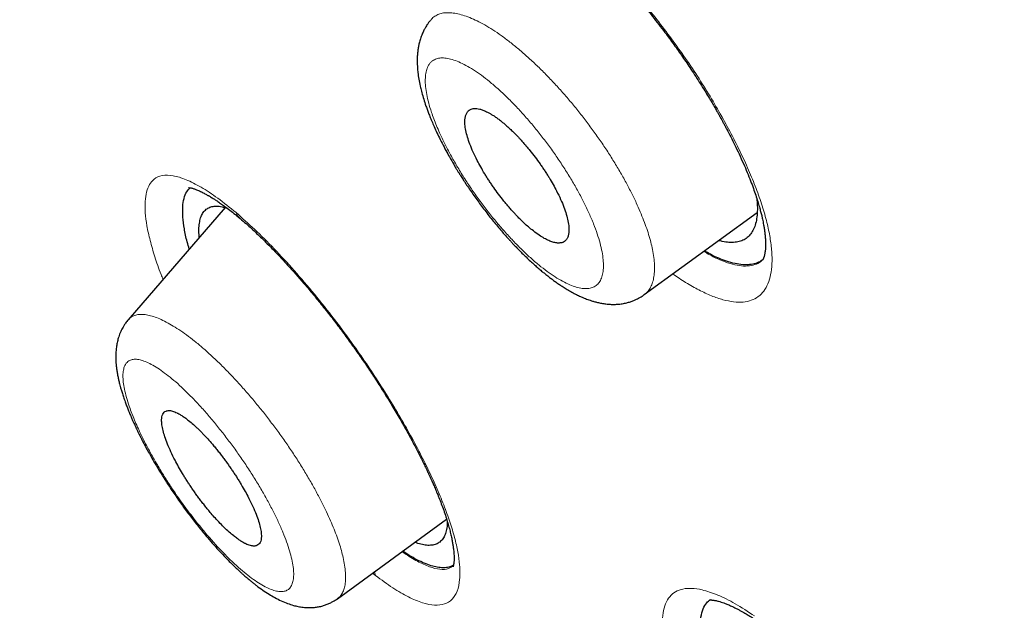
# Model space of a CAD drawing. Header units: millimetres. Extents: x 8 to 473, y 11 to 654.
# Tile 51 of 656: x 388 to 399, y 176 to 183. Entities that reach past the tile are written whole.
import ezdxf

# ---------------------------------------------------------------- set-up
doc = ezdxf.new("R2010")
doc.units = ezdxf.units.MM

msp = doc.modelspace()

# ---------------------------------------------------------------- linework, layer by layer
at = {"color": 7, "linetype": 'Continuous', "lineweight": 30}
for p, q in [((390.054, 180.71), (388.971, 179.458)), ((394.733, 179.739), (395.993, 180.657)), ((388.972, 179.457), (388.972, 179.457)), ((391.307, 176.345), (392.526, 177.232))]:
    msp.add_line(p, q, dxfattribs=at)
at = {"color": 8, "linetype": 'Continuous', "lineweight": 0}
msp.add_line((391.732, 176.604), (391.7, 176.631), dxfattribs=at)
at = {"color": 8, "linetype": 'Continuous', "lineweight": 0, "flags": 128}
msp.add_lwpolyline([(391.732, 176.604), (391.723, 176.631), (391.72, 176.646)], dxfattribs=at)
at = {"color": 8, "linetype": 'Continuous', "lineweight": 0}
msp.add_arc((390.32, 180.705), 0.154, 199.0955, 229.4728, dxfattribs=at)
at = {"color": 7, "linetype": 'Continuous', "lineweight": 30}
for points, knots in [([(461.434, 127.874), (461.503, 128.563), (461.639, 129.933), (461.54, 132.212), (461.29, 134.581), (460.901, 137.032), (460.362, 139.8), (459.645, 142.896), (458.744, 146.322), (457.642, 150.206), (456.345, 154.543), (454.93, 159.312), (453.45, 164.132), (451.817, 169.061), (450.26, 173.284), (448.852, 176.755), (447.679, 179.425), (446.358, 182.169), (444.847, 184.993), (443.205, 187.727), (441.44, 190.34), (439.591, 192.787), (437.567, 195.163), (435.439, 197.421), (433.265, 199.554), (430.707, 201.901), (427.767, 204.412), (424.458, 207.034), (421.166, 209.481), (417.898, 211.771), (414.664, 213.894), (411.475, 215.849), (408.338, 217.655), (405.242, 219.372), (402.157, 221.077), (399.085, 222.71), (396.044, 224.214), (393.06, 225.541), (390.158, 226.671), (387.349, 227.606), (384.65, 228.31), (382.381, 228.689), (380.529, 228.788), (379.054, 228.678), (377.734, 228.33), (376.634, 227.685), (375.805, 226.721), (375.206, 225.417), (374.869, 224.029), (374.819, 222.972), (374.8, 222.571)], [0, 0, 0, 0, 0.0200047, 0.0398126, 0.0594823, 0.0790442, 0.098539, 0.1240032, 0.1493793, 0.1746635, 0.2089867, 0.2432628, 0.2776948, 0.3122934, 0.3470638, 0.3645565, 0.3821766, 0.3999474, 0.417905, 0.4360854, 0.4514078, 0.4669063, 0.4824142, 0.4977299, 0.5128612, 0.5278497, 0.5501285, 0.5722459, 0.5942634, 0.6162413, 0.6382062, 0.660093, 0.6818368, 0.7033851, 0.7249325, 0.7466767, 0.7685648, 0.7905255, 0.8125089, 0.8345238, 0.8566401, 0.8789195, 0.893908, 0.9090407, 0.9243532, 0.9398664, 0.9553564, 0.9706894, 0.9888644, 1, 1, 1, 1]), ([(459.222, 127.783), (459.279, 128.334), (459.392, 129.433), (459.354, 131.24), (459.203, 133.126), (458.946, 135.084), (458.606, 137.096), (458.12, 139.544), (457.444, 142.453), (456.55, 145.836), (455.526, 149.427), (454.387, 153.21), (453.193, 157.163), (451.97, 161.137), (450.669, 165.161), (449.243, 169.258), (447.913, 172.748), (446.74, 175.593), (445.791, 177.759), (444.755, 179.961), (443.615, 182.199), (442.353, 184.472), (441.065, 186.581), (439.779, 188.505), (438.531, 190.231), (437.189, 191.934), (435.607, 193.78), (433.775, 195.737), (431.713, 197.775), (429.472, 199.849), (427.063, 201.942), (424.497, 204.038), (421.926, 206.024), (419.361, 207.91), (416.594, 209.848), (413.637, 211.799), (410.505, 213.728), (407.407, 215.519), (404.335, 217.224), (401.274, 218.913), (398.238, 220.521), (395.247, 221.992), (392.516, 223.197), (390.046, 224.162), (387.827, 224.928), (385.677, 225.555), (383.612, 226.025), (381.762, 226.295), (380.136, 226.366), (378.734, 226.248), (377.595, 225.937), (376.712, 225.458), (376.055, 224.861), (375.536, 224.114), (375.103, 223.143), (374.794, 221.92), (374.634, 220.435), (374.621, 218.835), (374.727, 217.149), (374.931, 215.396), (375.305, 212.994), (375.923, 209.899), (376.848, 206.079), (377.905, 202.19), (379.046, 198.262), (380.219, 194.321), (381.349, 190.585), (382.48, 187.024), (383.628, 183.631), (384.881, 180.183), (386.104, 177.101), (386.984, 174.991), (387.408, 174.052), (387.49, 173.87)], [0, 0, 0, 0, 0.012215, 0.024412, 0.036596, 0.048766, 0.060927, 0.073082, 0.092172, 0.111249, 0.13031, 0.151946, 0.173571, 0.195212, 0.216878, 0.238563, 0.260269, 0.271132, 0.282006, 0.292893, 0.303792, 0.314705, 0.32563, 0.333834, 0.342045, 0.350258, 0.35847, 0.369407, 0.38033, 0.391239, 0.404312, 0.417369, 0.430424, 0.443476, 0.456526, 0.472832, 0.489119, 0.505383, 0.521624, 0.537868, 0.55414, 0.570431, 0.586733, 0.59978, 0.61283, 0.625882, 0.638943, 0.652018, 0.662926, 0.673848, 0.684783, 0.692993, 0.701206, 0.709417, 0.717621, 0.728547, 0.739459, 0.750357, 0.761244, 0.772118, 0.782981, 0.804686, 0.826372, 0.848038, 0.869678, 0.891304, 0.912939, 0.931134, 0.949343, 0.967563, 0.985796, 0.997263, 1, 1, 1, 1]), ([(393.982, 183.746), (394, 183.729), (394.033, 183.7), (394.08, 183.656), (394.12, 183.619), (394.151, 183.589), (394.176, 183.565), (394.193, 183.549), (394.204, 183.537), (394.214, 183.528), (394.225, 183.517), (394.236, 183.505), (394.25, 183.492), (394.264, 183.478), (394.287, 183.455), (394.319, 183.422), (394.362, 183.377), (394.413, 183.322), (394.474, 183.257), (394.542, 183.181), (394.613, 183.099), (394.684, 183.015), (394.755, 182.93), (394.825, 182.843), (394.894, 182.755), (394.974, 182.651), (395.063, 182.531), (395.16, 182.394), (395.241, 182.274), (395.308, 182.173), (395.359, 182.093), (395.406, 182.017), (395.449, 181.947), (395.487, 181.884), (395.518, 181.83), (395.542, 181.788), (395.558, 181.76), (395.568, 181.742), (395.575, 181.729), (395.585, 181.711), (395.599, 181.687), (395.615, 181.656), (395.634, 181.621), (395.663, 181.568), (395.7, 181.496), (395.745, 181.405), (395.792, 181.306), (395.839, 181.204), (395.882, 181.104), (395.919, 181.011), (395.95, 180.926), (395.977, 180.85), (395.999, 180.781), (396.017, 180.721), (396.031, 180.668), (396.043, 180.623), (396.051, 180.584), (396.058, 180.55), (396.065, 180.515), (396.072, 180.476), (396.078, 180.433), (396.082, 180.391), (396.085, 180.353), (396.086, 180.315), (396.086, 180.279), (396.085, 180.252), (396.083, 180.229), (396.08, 180.207), (396.076, 180.185), (396.071, 180.168), (396.068, 180.157), (396.065, 180.15), (396.063, 180.145), (396.061, 180.141), (396.06, 180.137), (396.058, 180.134), (396.057, 180.131), (396.055, 180.129), (396.054, 180.127), (396.053, 180.125), (396.052, 180.125)], [0, 0, 0, 0, 0.014895, 0.0276946, 0.0383985, 0.0470063, 0.0535174, 0.0580968, 0.0606268, 0.0630961, 0.0659151, 0.0690837, 0.0726019, 0.0764697, 0.080687, 0.0906563, 0.102159, 0.1151942, 0.1318654, 0.1504865, 0.1697894, 0.1890681, 0.2083221, 0.2275518, 0.246758, 0.2659423, 0.2945534, 0.3231342, 0.3517037, 0.3685386, 0.3853567, 0.4012, 0.4151546, 0.4287206, 0.4398493, 0.4485409, 0.4547958, 0.4572761, 0.4594824, 0.4630562, 0.468117, 0.4746641, 0.482313, 0.4904433, 0.50812, 0.5276807, 0.5491189, 0.5723877, 0.5954041, 0.6170018, 0.6371863, 0.6559635, 0.673339, 0.6893166, 0.7036972, 0.7163322, 0.7272073, 0.7368306, 0.7468364, 0.7587862, 0.7724462, 0.787281, 0.8032645, 0.820034, 0.8364248, 0.8508633, 0.8630962, 0.8766663, 0.8913347, 0.9046098, 0.9158265, 0.9219175, 0.9282395, 0.9349855, 0.9424303, 0.9502256, 0.9598983, 0.9714308, 0.9848042, 1, 1, 1, 1]), ([(392.351, 182.808), (392.342, 182.797), (392.326, 182.778), (392.308, 182.751), (392.295, 182.731), (392.285, 182.714), (392.276, 182.698), (392.263, 182.672), (392.246, 182.633), (392.229, 182.584), (392.217, 182.537), (392.208, 182.493), (392.202, 182.448), (392.198, 182.399), (392.197, 182.339), (392.199, 182.277), (392.205, 182.21), (392.215, 182.144), (392.228, 182.078), (392.246, 182.004), (392.264, 181.939), (392.284, 181.876), (392.303, 181.821), (392.32, 181.775), (392.339, 181.727), (392.361, 181.673), (392.387, 181.612), (392.419, 181.544), (392.455, 181.468), (392.495, 181.389), (392.536, 181.314), (392.572, 181.249), (392.603, 181.197), (392.627, 181.155), (392.647, 181.122), (392.667, 181.091), (392.689, 181.055), (392.717, 181.011), (392.751, 180.96), (392.789, 180.903), (392.83, 180.844), (392.873, 180.785), (392.917, 180.725), (392.962, 180.665), (393.01, 180.605), (393.057, 180.546), (393.104, 180.49), (393.147, 180.439), (393.184, 180.397), (393.215, 180.363), (393.24, 180.336), (393.265, 180.309), (393.294, 180.278), (393.329, 180.242), (393.369, 180.201), (393.414, 180.158), (393.46, 180.114), (393.505, 180.073), (393.547, 180.036), (393.585, 180.003), (393.625, 179.971), (393.664, 179.94), (393.702, 179.911), (393.74, 179.883), (393.777, 179.857), (393.817, 179.83), (393.862, 179.802), (393.912, 179.773), (393.962, 179.746), (394.008, 179.724), (394.044, 179.707), (394.075, 179.695), (394.101, 179.685), (394.13, 179.675), (394.163, 179.664), (394.201, 179.654), (394.245, 179.644), (394.291, 179.636), (394.339, 179.631), (394.386, 179.629), (394.435, 179.631), (394.485, 179.637), (394.534, 179.646), (394.576, 179.659), (394.608, 179.67), (394.63, 179.68), (394.649, 179.688), (394.672, 179.7), (394.701, 179.717), (394.722, 179.731), (394.733, 179.739)], [0, 0, 0, 0, 0.009965, 0.017786, 0.023452, 0.027675, 0.032133, 0.036894, 0.049623, 0.06389, 0.075977, 0.087201, 0.098617, 0.111886, 0.126294, 0.146073, 0.15979, 0.178868, 0.198983, 0.212072, 0.228889, 0.246541, 0.257548, 0.267594, 0.278523, 0.290918, 0.304775, 0.320094, 0.336875, 0.35499, 0.371711, 0.385935, 0.396963, 0.405824, 0.412517, 0.418407, 0.4262, 0.435977, 0.447019, 0.459752, 0.472981, 0.486179, 0.499354, 0.51331, 0.527255, 0.541196, 0.555044, 0.567507, 0.578173, 0.586585, 0.593398, 0.599544, 0.607585, 0.617679, 0.628648, 0.641338, 0.654739, 0.667298, 0.678994, 0.689817, 0.699737, 0.711942, 0.722679, 0.732462, 0.743503, 0.754147, 0.766714, 0.781439, 0.796718, 0.809681, 0.820357, 0.827699, 0.835113, 0.842653, 0.851476, 0.862159, 0.873516, 0.88708, 0.89909, 0.910536, 0.922772, 0.936072, 0.948165, 0.958719, 0.967885, 0.971942, 0.976165, 0.982159, 0.990116, 1, 1, 1, 1]), ([(393.494, 180.45), (393.516, 180.433), (393.558, 180.402), (393.616, 180.366), (393.667, 180.341), (393.706, 180.326), (393.734, 180.319), (393.755, 180.315), (393.773, 180.314), (393.79, 180.315), (393.805, 180.317), (393.818, 180.32), (393.835, 180.327), (393.854, 180.341), (393.872, 180.366), (393.885, 180.397), (393.892, 180.438), (393.892, 180.492), (393.882, 180.56), (393.863, 180.634), (393.836, 180.715), (393.8, 180.802), (393.758, 180.888), (393.715, 180.969), (393.678, 181.032), (393.646, 181.083), (393.621, 181.121), (393.595, 181.16), (393.56, 181.211), (393.514, 181.274), (393.471, 181.33), (393.441, 181.366), (393.426, 181.384), (393.412, 181.401), (393.397, 181.419), (393.381, 181.436), (393.366, 181.453), (393.348, 181.474), (393.325, 181.498), (393.295, 181.529), (393.26, 181.564), (393.22, 181.602), (393.174, 181.643), (393.13, 181.679), (393.09, 181.709), (393.056, 181.733), (393.025, 181.752), (392.997, 181.768), (392.972, 181.781), (392.95, 181.791), (392.924, 181.802), (392.895, 181.811), (392.863, 181.817), (392.835, 181.818), (392.812, 181.814), (392.788, 181.806), (392.767, 181.791), (392.749, 181.766), (392.736, 181.735), (392.729, 181.694), (392.729, 181.64), (392.739, 181.573), (392.758, 181.499), (392.785, 181.418), (392.821, 181.331), (392.862, 181.245), (392.906, 181.164), (392.943, 181.101), (392.974, 181.05), (392.999, 181.011), (393.025, 180.973), (393.06, 180.922), (393.106, 180.858), (393.149, 180.803), (393.179, 180.766), (393.193, 180.749), (393.208, 180.731), (393.223, 180.714), (393.238, 180.696), (393.254, 180.678), (393.271, 180.66), (393.292, 180.637), (393.319, 180.609), (393.353, 180.574), (393.394, 180.534), (393.442, 180.491), (393.476, 180.464), (393.494, 180.45)], [0, 0, 0, 0, 0.019141, 0.037274, 0.0544, 0.070518, 0.079279, 0.087711, 0.095815, 0.103589, 0.111035, 0.118153, 0.124942, 0.141186, 0.157248, 0.173131, 0.188838, 0.209502, 0.229863, 0.249926, 0.269598, 0.289722, 0.310306, 0.326053, 0.342064, 0.350172, 0.358346, 0.366587, 0.374895, 0.391001, 0.408183, 0.41219, 0.416251, 0.420367, 0.424537, 0.428761, 0.43304, 0.437373, 0.443906, 0.451994, 0.461634, 0.472828, 0.485574, 0.499873, 0.510809, 0.521076, 0.530675, 0.539605, 0.547866, 0.555459, 0.562384, 0.575785, 0.588735, 0.601235, 0.613286, 0.624888, 0.641183, 0.657281, 0.673184, 0.688893, 0.709535, 0.729846, 0.74983, 0.76942, 0.789494, 0.810059, 0.825813, 0.841848, 0.849975, 0.858173, 0.866442, 0.874783, 0.890783, 0.90795, 0.911966, 0.916042, 0.920176, 0.924369, 0.928622, 0.932933, 0.937303, 0.942734, 0.950172, 0.959618, 0.971072, 0.984533, 1, 1, 1, 1]), ([(389.653, 180.247), (389.645, 180.274), (389.62, 180.356), (389.596, 180.477), (389.579, 180.608), (389.578, 180.721), (389.592, 180.815), (389.619, 180.887), (389.648, 180.917), (389.662, 180.931)], [0, 0, 0, 0, 0.078565, 0.236062, 0.393815, 0.551721, 0.70964, 0.867444, 1, 1, 1, 1]), ([(389.644, 180.933), (389.644, 180.933), (389.644, 180.933), (389.647, 180.933), (389.655, 180.932), (389.666, 180.931), (389.679, 180.928), (389.694, 180.924), (389.709, 180.919), (389.726, 180.913), (389.745, 180.905), (389.766, 180.896), (389.787, 180.887), (389.808, 180.876), (389.827, 180.866), (389.845, 180.856), (389.859, 180.848), (389.87, 180.842), (389.879, 180.837), (389.892, 180.829), (389.909, 180.819), (389.93, 180.806), (389.958, 180.788), (389.993, 180.764), (390.038, 180.732), (390.091, 180.693), (390.152, 180.645), (390.197, 180.608), (390.22, 180.588)], [0, 0, 0, 0, 0.021943, 0.069436, 0.11549, 0.160296, 0.2049, 0.246661, 0.284995, 0.319498, 0.358291, 0.397576, 0.437316, 0.469279, 0.50194, 0.531248, 0.553136, 0.56476, 0.576824, 0.594339, 0.617318, 0.645773, 0.679721, 0.727733, 0.783719, 0.847721, 0.919793, 1, 1, 1, 1]), ([(389.765, 180.376), (389.763, 180.4), (389.759, 180.452), (389.763, 180.521), (389.774, 180.584), (389.794, 180.636), (389.823, 180.677), (389.86, 180.706), (389.905, 180.723), (389.958, 180.728), (390.014, 180.723), (390.055, 180.71), (390.074, 180.705)], [0, 0, 0, 0, 0.087159, 0.190116, 0.293219, 0.396476, 0.499915, 0.603586, 0.707433, 0.810979, 0.914275, 1, 1, 1, 1]), ([(395.988, 180.816), (395.988, 180.815), (395.992, 180.786), (395.995, 180.728), (395.995, 180.644), (395.985, 180.566), (395.967, 180.498), (395.94, 180.44), (395.904, 180.393), (395.86, 180.357), (395.807, 180.333), (395.747, 180.321), (395.679, 180.321), (395.618, 180.328), (395.577, 180.34), (395.564, 180.344)], [0, 0, 0, 0, 0.0022164, 0.0758383, 0.1641295, 0.2523701, 0.340555, 0.4286806, 0.5167551, 0.6048081, 0.6928631, 0.780879, 0.8689147, 0.957012, 1, 1, 1, 1]), ([(390.22, 180.588), (390.242, 180.569), (390.284, 180.534), (390.346, 180.478), (390.404, 180.423), (390.463, 180.367), (390.525, 180.305), (390.594, 180.236), (390.668, 180.158), (390.749, 180.071), (390.835, 179.975), (390.928, 179.87), (391.025, 179.754), (391.128, 179.629), (391.233, 179.496), (391.338, 179.359), (391.439, 179.221), (391.537, 179.084), (391.63, 178.949), (391.725, 178.806), (391.82, 178.658), (391.915, 178.504), (392.002, 178.355), (392.084, 178.212), (392.15, 178.089), (392.203, 177.988), (392.243, 177.91), (392.276, 177.843), (392.301, 177.789), (392.321, 177.748), (392.335, 177.717), (392.348, 177.688), (392.363, 177.655), (392.381, 177.613), (392.403, 177.562), (392.428, 177.503), (392.454, 177.437), (392.481, 177.367), (392.506, 177.294), (392.529, 177.224), (392.548, 177.159), (392.564, 177.099), (392.577, 177.045), (392.587, 176.995), (392.595, 176.952), (392.6, 176.917), (392.604, 176.889), (392.606, 176.864), (392.608, 176.839), (392.609, 176.814), (392.609, 176.783), (392.608, 176.752), (392.604, 176.724), (392.6, 176.711), (392.599, 176.706), (392.598, 176.704), (392.597, 176.702), (392.597, 176.702), (392.597, 176.702), (392.597, 176.702)], [0, 0, 0, 0, 0.019962, 0.038278, 0.054934, 0.071089, 0.08867, 0.107709, 0.128204, 0.150153, 0.173551, 0.198388, 0.224654, 0.252334, 0.281263, 0.309953, 0.33803, 0.365509, 0.392429, 0.418797, 0.449706, 0.479808, 0.509089, 0.537533, 0.565126, 0.58333, 0.599453, 0.61348, 0.625413, 0.633325, 0.63995, 0.645472, 0.652078, 0.66165, 0.673247, 0.686827, 0.702381, 0.719902, 0.738372, 0.756891, 0.77546, 0.792143, 0.808866, 0.82514, 0.839921, 0.853181, 0.862904, 0.872322, 0.883266, 0.895956, 0.907463, 0.930226, 0.953587, 0.975786, 0.981362, 0.986866, 0.992327, 0.997746, 1, 1, 1, 1]), ([(396.058, 180.133), (396.05, 180.127), (396.027, 180.107), (395.977, 180.086), (395.91, 180.072), (395.833, 180.071), (395.746, 180.084), (395.656, 180.109), (395.564, 180.144), (395.481, 180.182), (395.426, 180.214), (395.403, 180.226)], [0, 0, 0, 0, 0.0587347, 0.182048, 0.307446, 0.4348189, 0.5642628, 0.6958549, 0.8072141, 0.9201523, 1, 1, 1, 1]), ([(388.971, 179.458), (388.961, 179.446), (388.943, 179.424), (388.922, 179.392), (388.906, 179.365), (388.893, 179.339), (388.877, 179.302), (388.86, 179.255), (388.847, 179.202), (388.838, 179.151), (388.834, 179.103), (388.832, 179.058), (388.832, 179.018), (388.834, 178.979), (388.838, 178.94), (388.843, 178.898), (388.85, 178.853), (388.859, 178.809), (388.867, 178.772), (388.875, 178.741), (388.882, 178.712), (388.892, 178.676), (388.906, 178.633), (388.922, 178.583), (388.94, 178.534), (388.958, 178.486), (388.976, 178.44), (388.994, 178.396), (389.012, 178.355), (389.027, 178.321), (389.039, 178.294), (389.048, 178.275), (389.054, 178.261), (389.059, 178.25), (389.065, 178.239), (389.072, 178.224), (389.082, 178.204), (389.096, 178.175), (389.115, 178.138), (389.14, 178.087), (389.175, 178.022), (389.22, 177.94), (389.272, 177.85), (389.335, 177.746), (389.407, 177.631), (389.49, 177.507), (389.575, 177.386), (389.663, 177.268), (389.752, 177.153), (389.834, 177.052), (389.91, 176.964), (389.978, 176.889), (390.041, 176.822), (390.097, 176.764), (390.144, 176.717), (390.184, 176.679), (390.215, 176.65), (390.236, 176.631), (390.251, 176.617), (390.266, 176.604), (390.287, 176.586), (390.313, 176.564), (390.343, 176.539), (390.373, 176.515), (390.416, 176.481), (390.473, 176.44), (390.542, 176.395), (390.61, 176.355), (390.679, 176.32), (390.748, 176.292), (390.81, 176.271), (390.868, 176.257), (390.925, 176.248), (390.985, 176.244), (391.043, 176.246), (391.096, 176.254), (391.141, 176.264), (391.176, 176.276), (391.202, 176.286), (391.222, 176.294), (391.245, 176.306), (391.275, 176.322), (391.296, 176.337), (391.307, 176.345)], [0, 0, 0, 0, 0.010997, 0.019866, 0.026819, 0.03382, 0.041311, 0.056728, 0.070487, 0.084187, 0.097733, 0.109814, 0.120566, 0.131075, 0.141309, 0.152999, 0.165294, 0.177922, 0.188116, 0.19481, 0.201762, 0.211195, 0.222594, 0.235093, 0.248671, 0.258967, 0.269804, 0.280758, 0.290186, 0.297931, 0.304, 0.308157, 0.310863, 0.312995, 0.315668, 0.318888, 0.322654, 0.329676, 0.338046, 0.347766, 0.363196, 0.381142, 0.401135, 0.421335, 0.448317, 0.475224, 0.501987, 0.528679, 0.555354, 0.582057, 0.602127, 0.622248, 0.641274, 0.657917, 0.672162, 0.683989, 0.693371, 0.700288, 0.703192, 0.707276, 0.713499, 0.721868, 0.731286, 0.740511, 0.749546, 0.770968, 0.792901, 0.812903, 0.834442, 0.855451, 0.874302, 0.888523, 0.903538, 0.918934, 0.935008, 0.946538, 0.957595, 0.967318, 0.972334, 0.976756, 0.982397, 0.990161, 1, 1, 1, 1]), ([(390.1, 177.087), (390.116, 177.073), (390.147, 177.047), (390.187, 177.016), (390.215, 176.997), (390.234, 176.985), (390.244, 176.979), (390.254, 176.973), (390.263, 176.968), (390.27, 176.964), (390.277, 176.961), (390.29, 176.954), (390.31, 176.945), (390.335, 176.937), (390.358, 176.933), (390.377, 176.931), (390.394, 176.933), (390.412, 176.939), (390.43, 176.951), (390.445, 176.972), (390.455, 177.001), (390.459, 177.04), (390.455, 177.091), (390.443, 177.155), (390.421, 177.227), (390.392, 177.307), (390.353, 177.395), (390.311, 177.48), (390.267, 177.562), (390.23, 177.624), (390.199, 177.675), (390.175, 177.713), (390.149, 177.752), (390.123, 177.79), (390.096, 177.83), (390.068, 177.869), (390.039, 177.909), (390.008, 177.949), (389.977, 177.989), (389.945, 178.029), (389.905, 178.076), (389.858, 178.131), (389.816, 178.175), (389.788, 178.204), (389.773, 178.219), (389.759, 178.233), (389.744, 178.247), (389.73, 178.261), (389.715, 178.275), (389.686, 178.3), (389.648, 178.332), (389.605, 178.365), (389.574, 178.386), (389.551, 178.4), (389.539, 178.407), (389.531, 178.411), (389.528, 178.413), (389.525, 178.415), (389.522, 178.416), (389.52, 178.417), (389.509, 178.423), (389.49, 178.431), (389.465, 178.44), (389.443, 178.444), (389.424, 178.446), (389.407, 178.444), (389.389, 178.439), (389.371, 178.427), (389.356, 178.405), (389.347, 178.376), (389.343, 178.338), (389.346, 178.287), (389.359, 178.223), (389.38, 178.151), (389.409, 178.072), (389.447, 177.984), (389.489, 177.898), (389.533, 177.817), (389.57, 177.754), (389.601, 177.703), (389.625, 177.664), (389.65, 177.626), (389.676, 177.587), (389.703, 177.548), (389.731, 177.508), (389.76, 177.468), (389.79, 177.428), (389.822, 177.388), (389.854, 177.347), (389.891, 177.303), (389.934, 177.254), (389.985, 177.198), (390.042, 177.14), (390.08, 177.106), (390.1, 177.087)], [0, 0, 0, 0, 0.015196, 0.028478, 0.039845, 0.044132, 0.048066, 0.051649, 0.05488, 0.057759, 0.060286, 0.062462, 0.073942, 0.084995, 0.095621, 0.10582, 0.115593, 0.12494, 0.141604, 0.157963, 0.174021, 0.189781, 0.210331, 0.230368, 0.249902, 0.270025, 0.290413, 0.311079, 0.326772, 0.342633, 0.35063, 0.358671, 0.366756, 0.374886, 0.383203, 0.391722, 0.400445, 0.409372, 0.418503, 0.427838, 0.437378, 0.452282, 0.469202, 0.473279, 0.477458, 0.481739, 0.486122, 0.490607, 0.495193, 0.499882, 0.51675, 0.531039, 0.542747, 0.549834, 0.555469, 0.557025, 0.558419, 0.559652, 0.560723, 0.561633, 0.562381, 0.573916, 0.585003, 0.595643, 0.605835, 0.61558, 0.624879, 0.641554, 0.65792, 0.673979, 0.689737, 0.710277, 0.730299, 0.749813, 0.769792, 0.790092, 0.810725, 0.82643, 0.842334, 0.850365, 0.858448, 0.866582, 0.874769, 0.883039, 0.89153, 0.900242, 0.909175, 0.91833, 0.927708, 0.937308, 0.950216, 0.964967, 0.981562, 1, 1, 1, 1]), ([(392.533, 177.208), (392.533, 177.188), (392.531, 177.144), (392.519, 177.087), (392.498, 177.034), (392.469, 176.992), (392.432, 176.962), (392.386, 176.945), (392.333, 176.938), (392.272, 176.944), (392.218, 176.956), (392.183, 176.971), (392.172, 176.975)], [0, 0, 0, 0, 0.083519, 0.192417, 0.301243, 0.409994, 0.518687, 0.627353, 0.73598, 0.844643, 0.953392, 1, 1, 1, 1]), ([(392.602, 176.718), (392.592, 176.713), (392.569, 176.7), (392.525, 176.691), (392.469, 176.689), (392.405, 176.698), (392.335, 176.717), (392.257, 176.748), (392.173, 176.79), (392.099, 176.832), (392.051, 176.865), (392.035, 176.875)], [0, 0, 0, 0, 0.079027, 0.196143, 0.315003, 0.435681, 0.558239, 0.682722, 0.809175, 0.937642, 1, 1, 1, 1]), ([(395.429, 175.612), (395.415, 175.662), (395.386, 175.766), (395.363, 175.906), (395.354, 176.033), (395.362, 176.143), (395.387, 176.233), (395.422, 176.298), (395.457, 176.324), (395.471, 176.335)], [0, 0, 0, 0, 0.1414794, 0.2924093, 0.4433942, 0.5943419, 0.7451703, 0.8958574, 1, 1, 1, 1]), ([(395.456, 176.33), (395.456, 176.33), (395.457, 176.33), (395.461, 176.33), (395.468, 176.331), (395.476, 176.331), (395.486, 176.33), (395.496, 176.329), (395.509, 176.328), (395.525, 176.325), (395.542, 176.321), (395.564, 176.316), (395.589, 176.308), (395.62, 176.298), (395.656, 176.284), (395.696, 176.267), (395.738, 176.247), (395.775, 176.228), (395.807, 176.211), (395.838, 176.194), (395.873, 176.174), (395.914, 176.148), (395.964, 176.116), (396.002, 176.091), (396.022, 176.077)], [0, 0, 0, 0, 0.048286, 0.096702, 0.142566, 0.178245, 0.214413, 0.248579, 0.280888, 0.318233, 0.360027, 0.397263, 0.447726, 0.498299, 0.552377, 0.611243, 0.674598, 0.718063, 0.757419, 0.792761, 0.831841, 0.879381, 0.935418, 1, 1, 1, 1])]:
    msp.add_open_spline(points, degree=3, knots=knots, dxfattribs=at)
at = {"color": 8, "linetype": 'Continuous', "lineweight": 0}
for points, knots in [([(393.95, 183.805), (394.007, 183.753), (394.121, 183.65), (394.295, 183.476), (394.469, 183.291), (394.642, 183.094), (394.811, 182.889), (394.977, 182.676), (395.137, 182.457), (395.29, 182.234), (395.434, 182.009), (395.567, 181.784), (395.69, 181.561), (395.801, 181.342), (395.899, 181.128), (395.983, 180.923), (396.051, 180.727), (396.104, 180.543), (396.139, 180.373), (396.158, 180.218), (396.16, 180.08), (396.146, 179.96), (396.115, 179.858), (396.069, 179.775), (396.007, 179.713), (395.93, 179.672), (395.837, 179.653), (395.731, 179.655), (395.613, 179.679), (395.483, 179.723), (395.344, 179.788), (395.2, 179.869), (395.099, 179.937), (395.051, 179.97)], [0, 0, 0, 0, 0.0324235, 0.0648033, 0.097152, 0.1294727, 0.1617667, 0.1940394, 0.2263079, 0.2586074, 0.2909263, 0.3232314, 0.3555362, 0.3878464, 0.4201681, 0.4525141, 0.4849113, 0.517408, 0.549929, 0.5823786, 0.6147804, 0.6471424, 0.6794643, 0.7117452, 0.7439909, 0.7762215, 0.8084701, 0.840759, 0.8730918, 0.9054557, 0.9378298, 0.9701931, 1, 1, 1, 1]), ([(392.352, 182.807), (392.356, 182.812), (392.37, 182.831), (392.403, 182.854), (392.45, 182.875), (392.505, 182.886), (392.566, 182.887), (392.633, 182.878), (392.706, 182.86), (392.783, 182.832), (392.865, 182.796), (392.952, 182.75), (393.042, 182.695), (393.135, 182.632), (393.232, 182.56), (393.298, 182.505), (393.331, 182.478)], [0, 0, 0, 0, 0.02739, 0.10216, 0.177023, 0.251955, 0.326712, 0.401344, 0.475907, 0.550447, 0.625008, 0.699635, 0.774385, 0.849328, 0.924556, 1, 1, 1, 1]), ([(393.331, 182.478), (393.365, 182.45), (393.431, 182.392), (393.532, 182.298), (393.633, 182.198), (393.734, 182.092), (393.833, 181.982), (393.931, 181.868), (394.026, 181.75), (394.119, 181.629), (394.208, 181.506), (394.294, 181.381), (394.374, 181.256), (394.45, 181.13), (394.521, 181.006), (394.586, 180.883), (394.641, 180.769), (394.688, 180.664), (394.726, 180.568), (394.76, 180.476), (394.789, 180.387), (394.812, 180.302), (394.83, 180.216), (394.843, 180.131), (394.848, 180.048), (394.845, 179.973), (394.835, 179.906), (394.817, 179.848), (394.791, 179.798), (394.763, 179.762), (394.741, 179.746), (394.732, 179.74)], [0, 0, 0, 0, 0.036329, 0.072579, 0.108772, 0.144922, 0.18104, 0.217134, 0.253215, 0.2893, 0.325414, 0.361579, 0.397789, 0.434047, 0.470351, 0.506689, 0.543047, 0.573356, 0.603667, 0.633983, 0.664311, 0.694667, 0.725025, 0.761362, 0.797633, 0.833861, 0.870068, 0.906272, 0.942491, 0.97875, 1, 1, 1, 1]), ([(393.1, 182.035), (393.068, 182.063), (393.005, 182.118), (392.913, 182.189), (392.824, 182.25), (392.74, 182.3), (392.66, 182.338), (392.587, 182.365), (392.521, 182.38), (392.461, 182.383), (392.41, 182.373), (392.372, 182.353), (392.344, 182.328), (392.324, 182.301), (392.306, 182.262), (392.292, 182.211), (392.286, 182.142), (392.289, 182.063), (392.302, 181.975), (392.324, 181.879), (392.352, 181.786), (392.383, 181.701), (392.413, 181.624), (392.453, 181.532), (392.504, 181.423), (392.569, 181.299), (392.641, 181.173), (392.718, 181.046), (392.801, 180.92), (392.888, 180.797), (392.979, 180.675), (393.074, 180.557), (393.171, 180.445), (393.268, 180.339), (393.365, 180.241), (393.461, 180.15), (393.556, 180.068), (393.648, 179.997), (393.737, 179.936), (393.821, 179.886), (393.901, 179.847), (393.974, 179.821), (394.041, 179.807), (394.101, 179.805), (394.153, 179.815), (394.196, 179.838), (394.23, 179.873), (394.255, 179.921), (394.271, 179.98), (394.278, 180.049), (394.275, 180.127), (394.262, 180.216), (394.24, 180.312), (394.208, 180.416), (394.168, 180.528), (394.118, 180.645), (394.06, 180.766), (393.995, 180.89), (393.924, 181.015), (393.845, 181.142), (393.762, 181.268), (393.674, 181.392), (393.582, 181.513), (393.488, 181.63), (393.391, 181.742), (393.294, 181.848), (393.197, 181.946), (393.132, 182.005), (393.1, 182.035)], [0, 0, 0, 0, 0.015686, 0.031238, 0.046808, 0.062547, 0.07839, 0.093996, 0.109508, 0.12507, 0.140753, 0.156284, 0.166635, 0.177035, 0.187533, 0.203321, 0.218906, 0.234439, 0.250069, 0.265666, 0.281169, 0.291537, 0.301986, 0.312565, 0.328274, 0.343831, 0.359384, 0.375085, 0.390639, 0.406124, 0.421697, 0.437517, 0.453255, 0.468822, 0.484364, 0.500023, 0.515691, 0.531255, 0.546867, 0.562678, 0.578336, 0.593872, 0.609435, 0.625177, 0.640825, 0.656335, 0.671867, 0.687579, 0.703412, 0.719004, 0.734504, 0.750063, 0.765713, 0.781231, 0.796776, 0.812506, 0.828194, 0.843733, 0.859274, 0.874972, 0.890617, 0.906142, 0.921697, 0.937432, 0.953099, 0.96865, 0.984234, 1, 1, 1, 1]), ([(389.361, 179.908), (389.353, 179.927), (389.316, 180.016), (389.267, 180.162), (389.213, 180.345), (389.178, 180.51), (389.159, 180.656), (389.158, 180.783), (389.174, 180.888), (389.207, 180.971), (389.262, 181.037), (389.347, 181.075), (389.468, 181.072), (389.614, 181.028), (389.782, 180.944), (389.968, 180.822), (390.106, 180.71), (390.175, 180.654)], [0, 0, 0, 0, 0.015712, 0.077219, 0.13869, 0.200196, 0.261758, 0.323358, 0.384965, 0.446549, 0.508107, 0.590035, 0.671897, 0.753817, 0.835816, 0.917873, 1, 1, 1, 1]), ([(390.175, 180.654), (390.244, 180.594), (390.381, 180.473), (390.6, 180.254), (390.824, 180.011), (391.05, 179.746), (391.274, 179.465), (391.475, 179.194), (391.65, 178.941), (391.801, 178.711), (391.944, 178.48), (392.078, 178.25), (392.202, 178.024), (392.313, 177.803), (392.412, 177.591), (392.496, 177.389), (392.564, 177.199), (392.617, 177.024), (392.653, 176.864), (392.675, 176.705), (392.676, 176.554), (392.648, 176.424), (392.592, 176.332), (392.506, 176.279), (392.395, 176.267), (392.259, 176.293), (392.102, 176.359), (391.927, 176.459), (391.797, 176.556), (391.732, 176.604)], [0, 0, 0, 0, 0.041608, 0.083307, 0.125065, 0.166815, 0.208492, 0.250068, 0.281242, 0.312458, 0.343719, 0.375002, 0.40628, 0.437521, 0.468701, 0.499818, 0.530903, 0.562017, 0.593187, 0.624422, 0.666143, 0.707934, 0.749784, 0.791555, 0.833197, 0.874815, 0.916465, 0.958181, 1, 1, 1, 1]), ([(395.396, 180.222), (395.416, 180.21), (395.479, 180.172), (395.577, 180.125), (395.691, 180.083), (395.795, 180.06), (395.888, 180.055), (395.968, 180.071), (396.022, 180.096), (396.046, 180.121), (396.051, 180.127)], [0, 0, 0, 0, 0.065806, 0.21362, 0.361382, 0.508916, 0.656084, 0.802832, 0.949475, 1, 1, 1, 1]), ([(388.972, 179.457), (388.977, 179.463), (388.991, 179.48), (389.022, 179.5), (389.066, 179.515), (389.117, 179.52), (389.174, 179.515), (389.236, 179.5), (389.304, 179.477), (389.377, 179.443), (389.454, 179.401), (389.536, 179.35), (389.622, 179.29), (389.712, 179.221), (389.805, 179.144), (389.868, 179.086), (389.9, 179.057)], [0, 0, 0, 0, 0.035036, 0.109187, 0.183475, 0.257709, 0.331727, 0.405607, 0.479417, 0.553225, 0.627098, 0.701111, 0.775349, 0.849914, 0.924931, 1, 1, 1, 1]), ([(389.657, 178.618), (389.627, 178.648), (389.567, 178.707), (389.48, 178.784), (389.397, 178.851), (389.318, 178.907), (389.245, 178.953), (389.177, 178.987), (389.116, 179.009), (389.062, 179.019), (389.015, 179.017), (388.981, 179.004), (388.957, 178.984), (388.94, 178.961), (388.925, 178.928), (388.914, 178.882), (388.911, 178.819), (388.917, 178.745), (388.933, 178.662), (388.957, 178.569), (388.986, 178.479), (389.018, 178.396), (389.049, 178.32), (389.09, 178.229), (389.141, 178.122), (389.206, 177.997), (389.277, 177.871), (389.353, 177.743), (389.434, 177.615), (389.509, 177.503), (389.578, 177.407), (389.638, 177.325), (389.709, 177.231), (389.792, 177.128), (389.885, 177.018), (389.977, 176.915), (390.069, 176.82), (390.159, 176.733), (390.246, 176.655), (390.329, 176.588), (390.408, 176.532), (390.483, 176.486), (390.551, 176.453), (390.612, 176.432), (390.667, 176.422), (390.714, 176.426), (390.753, 176.441), (390.783, 176.47), (390.804, 176.511), (390.816, 176.563), (390.82, 176.626), (390.814, 176.7), (390.799, 176.783), (390.774, 176.876), (390.741, 176.977), (390.699, 177.085), (390.648, 177.201), (390.59, 177.321), (390.525, 177.444), (390.453, 177.57), (390.376, 177.698), (390.294, 177.825), (390.208, 177.951), (390.119, 178.075), (390.027, 178.195), (389.934, 178.311), (389.841, 178.421), (389.748, 178.524), (389.687, 178.587), (389.657, 178.618)], [0, 0, 0, 0, 0.0156327, 0.0311767, 0.046783, 0.0626001, 0.0783923, 0.0939838, 0.1095129, 0.1251188, 0.1408074, 0.1563395, 0.1666871, 0.1770815, 0.1875689, 0.2033832, 0.218978, 0.234504, 0.2501143, 0.2657471, 0.2812591, 0.2916209, 0.3020561, 0.3126145, 0.3283247, 0.343881, 0.3594367, 0.3751445, 0.3906776, 0.4061553, 0.4165247, 0.4269878, 0.4375901, 0.4532748, 0.4688206, 0.4843694, 0.5000631, 0.5157328, 0.5313005, 0.5469144, 0.5627225, 0.5784045, 0.59395, 0.6095066, 0.625222, 0.6408829, 0.6564022, 0.6719369, 0.6876438, 0.7034477, 0.7190267, 0.7345312, 0.7501133, 0.7657561, 0.7812659, 0.7968062, 0.8125395, 0.8282212, 0.8437523, 0.85929, 0.8749916, 0.8906063, 0.9061122, 0.9216647, 0.9374178, 0.9531257, 0.9686965, 0.9842737, 1, 1, 1, 1]), ([(389.9, 179.057), (389.933, 179.027), (389.997, 178.967), (390.094, 178.868), (390.191, 178.765), (390.289, 178.656), (390.385, 178.543), (390.48, 178.426), (390.573, 178.306), (390.664, 178.183), (390.752, 178.058), (390.836, 177.932), (390.916, 177.806), (390.992, 177.679), (391.062, 177.555), (391.127, 177.432), (391.183, 177.319), (391.23, 177.215), (391.27, 177.121), (391.304, 177.03), (391.334, 176.943), (391.357, 176.861), (391.377, 176.778), (391.391, 176.696), (391.398, 176.618), (391.398, 176.547), (391.39, 176.485), (391.374, 176.432), (391.351, 176.388), (391.328, 176.359), (391.311, 176.349), (391.306, 176.346)], [0, 0, 0, 0, 0.0366666, 0.0732122, 0.1096664, 0.1460543, 0.1823994, 0.2187266, 0.2550649, 0.2914505, 0.3279296, 0.3644828, 0.4010735, 0.4377076, 0.4743812, 0.5110851, 0.547809, 0.5784252, 0.6090511, 0.639693, 0.6703646, 0.7010832, 0.7317448, 0.7684241, 0.8050194, 0.8415627, 0.8780798, 0.9145943, 0.9511301, 0.9877149, 1, 1, 1, 1]), ([(392.03, 176.872), (392.036, 176.867), (392.097, 176.82), (392.201, 176.76), (392.338, 176.695), (392.454, 176.669), (392.544, 176.672), (392.584, 176.702), (392.601, 176.715)], [0, 0, 0, 0, 0.021097, 0.227076, 0.432566, 0.637729, 0.84283, 1, 1, 1, 1]), ([(395.132, 175.269), (395.115, 175.311), (395.069, 175.422), (395.015, 175.588), (394.969, 175.766), (394.941, 175.926), (394.931, 176.068), (394.94, 176.191), (394.968, 176.292), (395.014, 176.371), (395.079, 176.426), (395.162, 176.457), (395.261, 176.464), (395.388, 176.445), (395.549, 176.392), (395.744, 176.297), (395.89, 176.2), (395.963, 176.152)], [0, 0, 0, 0, 0.03862, 0.102729, 0.16685, 0.231, 0.295162, 0.359301, 0.423391, 0.487427, 0.551402, 0.615367, 0.679386, 0.743473, 0.828969, 0.914486, 1, 1, 1, 1])]:
    msp.add_open_spline(points, degree=3, knots=knots, dxfattribs=at)

doc.saveas('drawing.dxf')
